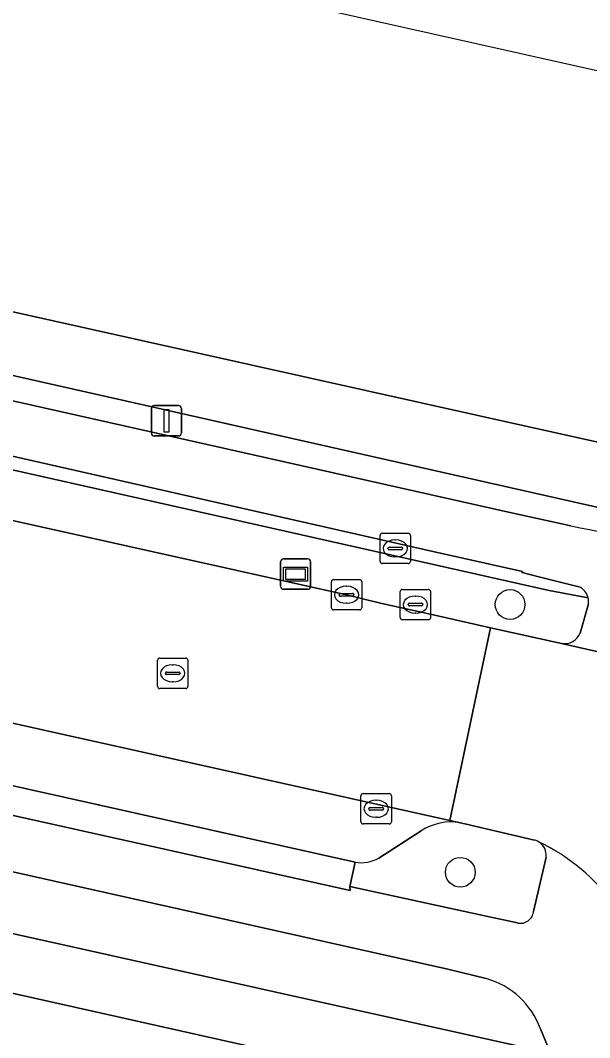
# Model space of a CAD drawing. Extents: x 161771 to 163125, y 382475 to 383179.
# Drawn here: x 162225.6 to 162244.33, y 383043.53 to 383076.99 of the extents above; entities that cross this region are included whole.
import ezdxf

# ---------------------------------------------------------------- set-up
doc = ezdxf.new("R2010")
doc.units = 0
for name, color, linetype in [('IMGEO_Berm_open', 7, 'Continuous'), ('IMGEO_Boom', 7, 'Continuous'), ('IMGEO_Fietspad_gesloten', 7, 'Continuous'), ('IMGEO_Groenvoorziening', 7, 'Continuous'), ('IMGEO_Haag', 7, 'Continuous'), ('IMGEO_Kolk', 7, 'Continuous'), ('IMGEO_Lichtmast', 7, 'Continuous'), ('IMGEO_Pand', 7, 'Continuous'), ('IMGEO_Parkeervlak_open', 7, 'Continuous'), ('IMGEO_Rijbaan_lokaal_gesloten', 7, 'Continuous'), ('IMGEO_Rijbaan_lokaal_open', 7, 'Continuous'), ('IMGEO_Rioolput', 7, 'Continuous'), ('IMGEO_Verkeerseiland_groen', 7, 'Continuous'), ('IMGEO_Voetpad_open', 7, 'Continuous'), ('IMGEO_Waterloop', 7, 'Continuous'), ('IMGEO_Wegwijzer', 7, 'Continuous')]:
    doc.layers.add(name, color=color, linetype=linetype)

msp = doc.modelspace()

# ---------------------------------------------------------------- linework, layer by layer
at = {"layer": 'IMGEO_Berm_open'}
for points in [[(162243.975, 383058.365), (162242.616, 383058.703), (162242.112, 383058.831), (162242.124, 383058.863), (162239.123, 383059.53), (162217.239, 383064.484), (162195.294, 383069.358)], [(162195.189, 383068.951), (162217.128, 383064.054), (162242.994, 383058.238), (162244.277, 383058.002)]]:
    msp.add_lwpolyline(points, dxfattribs=at)
msp.add_arc((162243.759, 383057.878), 0.532, 13.4374, 66.0806, dxfattribs=at)
at = {"layer": 'IMGEO_Boom'}
for centre in [(162241.709, 383057.778), (162240.073, 383048.972)]:
    msp.add_circle(centre, 0.489, dxfattribs=at)
at = {"layer": 'IMGEO_Fietspad_gesloten'}
for points in [[(162243.707, 383060.368), (162241.754, 383060.795), (162210.53, 383067.797), (162194.926, 383071.263), (162193.872, 383071.53)], [(162195.294, 383069.358), (162217.239, 383064.484), (162239.123, 383059.53), (162242.124, 383058.863), (162242.112, 383058.831), (162242.616, 383058.703), (162243.975, 383058.365)], [(162170.379, 383061.276), (162174.223, 383060.417), (162179.202, 383059.305), (162239.663, 383045.787), (162240.925, 383045.477)], [(162244.286, 383057.805), (162244.014, 383056.841)], [(162243.404, 383056.499), (162246.891, 383055.711)], [(162241.952, 383047.305), (162240.976, 383047.517), (162236.439, 383048.504), (162236.448, 383048.373), (162212.596, 383053.683)], [(162242.895, 383049.474), (162242.483, 383047.687)], [(162242.707, 383043.825), (162243.022, 383043.077), (162243.314, 383042.384)]]:
    msp.add_lwpolyline(points, dxfattribs=at)
for centre, radius, start, end in [((162252.874, 383104.047), 44.631, 258.1478, 264.5942), ((162243.759, 383057.878), 0.532, 13.4374, 66.0806), ((162243.776, 383057.88), 0.516, 351.5944, 13.6371), ((162243.5, 383057.043), 0.552, 259.9807, 338.5741), ((162239.942, 383044.187), 6.386, 35.3051, 64.7264), ((162242.384, 383049.533), 0.515, 353.4298, 56.4625), ((162242.048, 383047.732), 0.438, 257.3897, 354.0726), ((162240.222, 383042.932), 2.641, 19.775, 74.561)]:
    msp.add_arc(centre, radius, start, end, dxfattribs=at)
at = {"layer": 'IMGEO_Groenvoorziening'}
for points in [[(162244.277, 383058.002), (162242.994, 383058.238), (162217.128, 383064.054), (162195.189, 383068.951)], [(162199.522, 383066.303), (162210.506, 383063.862), (162214.628, 383062.922), (162236.33, 383058.099), (162237.487, 383057.812), (162238.689, 383057.548), (162239.137, 383057.449), (162241.065, 383057.014), (162243.404, 383056.499)], [(162244.014, 383056.841), (162244.286, 383057.805)]]:
    msp.add_lwpolyline(points, dxfattribs=at)
for centre, radius, start, end in [((162243.776, 383057.88), 0.516, 351.5944, 13.6371), ((162243.5, 383057.043), 0.552, 259.9807, 338.5741)]:
    msp.add_arc(centre, radius, start, end, dxfattribs=at)
at = {"layer": 'IMGEO_Haag'}
for points in [[(162244.277, 383058.002), (162242.994, 383058.238), (162217.128, 383064.054), (162195.189, 383068.951)], [(162199.522, 383066.303), (162210.506, 383063.862), (162214.628, 383062.922), (162236.33, 383058.099), (162237.487, 383057.812), (162238.689, 383057.548), (162239.137, 383057.449), (162241.065, 383057.014), (162243.404, 383056.499)], [(162244.014, 383056.841), (162244.286, 383057.805)]]:
    msp.add_lwpolyline(points, dxfattribs=at)
for centre, radius, start, end in [((162243.776, 383057.88), 0.516, 351.5944, 13.6371), ((162243.5, 383057.043), 0.552, 259.9807, 338.5741)]:
    msp.add_arc(centre, radius, start, end, dxfattribs=at)
at = {"layer": 'IMGEO_Kolk'}
for p, q in [((162237.432, 383059.198), (162237.432, 383060.05)), ((162237.507, 383060.124), (162238.359, 383060.124)), ((162238.433, 383060.05), (162238.433, 383059.198)), ((162237.92, 383059.904), (162237.945, 383059.904)), ((162237.691, 383059.618), (162237.691, 383059.63)), ((162238.129, 383059.581), (162237.731, 383059.581)), ((162237.734, 383059.667), (162238.132, 383059.667)), ((162238.175, 383059.63), (162238.175, 383059.618)), ((162238.359, 383059.124), (162237.507, 383059.124)), ((162237.943, 383059.344), (162237.918, 383059.344)), ((162235.829, 383057.673), (162235.829, 383058.525)), ((162235.904, 383058.599), (162236.756, 383058.599)), ((162236.317, 383058.379), (162236.342, 383058.379)), ((162236.83, 383058.525), (162236.83, 383057.673)), ((162236.088, 383058.093), (162236.088, 383058.105)), ((162236.526, 383058.056), (162236.128, 383058.056)), ((162236.131, 383058.142), (162236.529, 383058.142)), ((162236.572, 383058.105), (162236.572, 383058.093)), ((162238.096, 383057.35), (162238.096, 383058.202)), ((162238.171, 383058.276), (162239.023, 383058.276)), ((162238.584, 383058.056), (162238.609, 383058.056)), ((162239.097, 383058.202), (162239.097, 383057.35)), ((162236.34, 383057.819), (162236.315, 383057.819)), ((162238.355, 383057.77), (162238.355, 383057.782)), ((162238.793, 383057.733), (162238.395, 383057.733)), ((162238.398, 383057.819), (162238.796, 383057.819)), ((162238.839, 383057.782), (162238.839, 383057.77)), ((162236.756, 383057.599), (162235.904, 383057.599)), ((162238.607, 383057.496), (162238.582, 383057.496)), ((162239.023, 383057.276), (162238.171, 383057.276)), ((162236.803, 383050.635), (162236.803, 383051.487)), ((162236.878, 383051.561), (162237.73, 383051.561)), ((162237.804, 383051.487), (162237.804, 383050.635)), ((162237.062, 383051.055), (162237.062, 383051.067)), ((162237.5, 383051.018), (162237.102, 383051.018)), ((162237.105, 383051.104), (162237.503, 383051.104)), ((162237.291, 383051.341), (162237.316, 383051.341)), ((162237.546, 383051.067), (162237.546, 383051.055)), ((162237.314, 383050.781), (162237.289, 383050.781)), ((162237.73, 383050.561), (162236.878, 383050.561))]:
    msp.add_line(p, q, dxfattribs=at)
for points in [[(162237.432, 383059.198), (162237.432, 383060.05)], [(162237.507, 383060.124), (162238.359, 383060.124)], [(162238.433, 383060.05), (162238.433, 383059.198)], [(162238.359, 383059.124), (162237.507, 383059.124)], [(162235.829, 383057.673), (162235.829, 383058.525)], [(162235.904, 383058.599), (162236.756, 383058.599)], [(162236.83, 383058.525), (162236.83, 383057.673)], [(162238.096, 383057.35), (162238.096, 383058.202)], [(162238.171, 383058.276), (162239.023, 383058.276)], [(162239.097, 383058.202), (162239.097, 383057.35)], [(162236.756, 383057.599), (162235.904, 383057.599)], [(162239.023, 383057.276), (162238.171, 383057.276)], [(162236.803, 383050.635), (162236.803, 383051.487)], [(162236.878, 383051.561), (162237.73, 383051.561)], [(162237.804, 383051.487), (162237.804, 383050.635)], [(162237.73, 383050.561), (162236.878, 383050.561)]]:
    msp.add_lwpolyline(points, dxfattribs=at)
for centre, radius, start, end in [((162237.509, 383060.048), 0.0765, 91.552, 178.448), ((162237.509, 383060.048), 0.0765, 91.552, 178.448), ((162238.357, 383060.048), 0.0765, 1.552, 88.448), ((162238.357, 383060.048), 0.0765, 1.552, 88.448), ((162237.731, 383059.627), 0.0403, 85.8775, 175.7526), ((162237.728, 383059.617), 0.0366, 178.938, 274.7102), ((162238.132, 383059.624), 0.043, 264.8664, 352.4533), ((162238.136, 383059.629), 0.0386, 1.7309, 96.639), ((162237.509, 383059.2), 0.0765, 181.552, 268.448), ((162237.509, 383059.2), 0.0765, 181.552, 268.448), ((162238.357, 383059.2), 0.0765, 271.552, 358.448), ((162238.357, 383059.2), 0.0765, 271.552, 358.448), ((162235.906, 383058.523), 0.0765, 91.552, 178.448), ((162235.906, 383058.523), 0.0765, 91.552, 178.448), ((162236.754, 383058.523), 0.0765, 1.552, 88.448), ((162236.754, 383058.523), 0.0765, 1.552, 88.448), ((162236.128, 383058.102), 0.0403, 85.8775, 175.7526), ((162236.125, 383058.092), 0.0366, 178.938, 274.7102), ((162236.529, 383058.099), 0.043, 264.8664, 352.4533), ((162236.533, 383058.104), 0.0386, 1.7309, 96.639), ((162238.173, 383058.2), 0.0765, 91.552, 178.448), ((162238.173, 383058.2), 0.0765, 91.552, 178.448), ((162239.021, 383058.2), 0.0765, 1.552, 88.448), ((162239.021, 383058.2), 0.0765, 1.552, 88.448), ((162238.395, 383057.779), 0.0403, 85.8775, 175.7526), ((162238.392, 383057.769), 0.0366, 178.938, 274.7102), ((162238.796, 383057.776), 0.043, 264.8664, 352.4533), ((162238.8, 383057.781), 0.0386, 1.7309, 96.639), ((162235.906, 383057.675), 0.0765, 181.552, 268.448), ((162235.906, 383057.675), 0.0765, 181.552, 268.448), ((162236.754, 383057.675), 0.0765, 271.552, 358.448), ((162236.754, 383057.675), 0.0765, 271.552, 358.448), ((162238.173, 383057.352), 0.0765, 181.552, 268.448), ((162238.173, 383057.352), 0.0765, 181.552, 268.448), ((162239.021, 383057.352), 0.0765, 271.552, 358.448), ((162239.021, 383057.352), 0.0765, 271.552, 358.448), ((162236.88, 383051.485), 0.0765, 91.552, 178.448), ((162236.88, 383051.485), 0.0765, 91.552, 178.448), ((162237.728, 383051.485), 0.0765, 1.552, 88.448), ((162237.728, 383051.485), 0.0765, 1.552, 88.448), ((162237.102, 383051.064), 0.0403, 85.8775, 175.7526), ((162237.099, 383051.054), 0.0366, 178.938, 274.7102), ((162237.503, 383051.061), 0.043, 264.8664, 352.4533), ((162237.507, 383051.066), 0.0386, 1.7309, 96.639), ((162236.88, 383050.637), 0.0765, 181.552, 268.448), ((162236.88, 383050.637), 0.0765, 181.552, 268.448), ((162237.728, 383050.637), 0.0765, 271.552, 358.448), ((162237.728, 383050.637), 0.0765, 271.552, 358.448)]:
    msp.add_arc(centre, radius, start, end, dxfattribs=at)
for centre, major_axis, ratio, start_param, end_param in [((162237.919, 383059.624), (-0.387, 0.002), 0.722429, 4.712389, 7.853982), ((162237.944, 383059.624), (-0.39, 0.002), 0.717154, 1.570796, 4.712389), ((162236.316, 383058.099), (-0.387, 0.002), 0.722429, 4.712389, 7.853982), ((162236.341, 383058.099), (-0.39, 0.002), 0.717154, 1.570796, 4.712389), ((162238.583, 383057.776), (-0.387, 0.002), 0.722429, 4.712389, 7.853982), ((162238.608, 383057.776), (-0.39, 0.002), 0.717154, 1.570796, 4.712389), ((162237.29, 383051.061), (-0.387, 0.002), 0.722429, 4.712389, 7.853982), ((162237.315, 383051.061), (-0.39, 0.002), 0.717154, 1.570796, 4.712389)]:
    msp.add_ellipse(centre, major_axis=major_axis, ratio=ratio, start_param=start_param, end_param=end_param, dxfattribs=at)
at = {"layer": 'IMGEO_Lichtmast'}
for p, q in [((162229.909, 383063.422), (162229.909, 383064.222)), ((162229.909, 383064.222), (162229.909, 383063.422)), ((162230.009, 383064.322), (162230.799, 383064.322)), ((162230.799, 383064.322), (162230.009, 383064.322)), ((162230.899, 383064.222), (162230.899, 383063.422)), ((162230.899, 383063.422), (162230.899, 383064.222)), ((162230.799, 383063.322), (162230.009, 383063.322)), ((162230.009, 383063.322), (162230.799, 383063.322))]:
    msp.add_line(p, q, dxfattribs=at)
msp.add_lwpolyline([(162230.329, 383064.197), (162230.479, 383064.197), (162230.479, 383063.447), (162230.329, 383063.447), (162230.329, 383064.197)], dxfattribs=at)
for centre, start, end in [((162230.009, 383064.222), 90, 180), ((162230.009, 383064.222), 90, 180), ((162230.799, 383064.222), 0, 90), ((162230.799, 383064.222), 360, 90), ((162230.009, 383063.422), 180, 270), ((162230.009, 383063.422), 180, 270), ((162230.799, 383063.422), 270, 0), ((162230.799, 383063.422), 270, 0)]:
    msp.add_arc(centre, 0.1, start, end, dxfattribs=at)
at = {"layer": 'IMGEO_Pand'}
msp.add_lwpolyline([(162254.878, 382995.644), (162252.111, 383000), (162236.485, 383024.601), (162239.092, 383026.259), (162237.993, 383027.987), (162238.997, 383028.624), (162238.726, 383029.045), (162237.732, 383028.397), (162234.18, 383033.937), (162234.544, 383035.577), (162235.21, 383038.577), (162236.101, 383042.589), (162228.166, 383044.363), (162177.562, 383055.68), (162177.897, 383057.502), (162173.016, 383053.686), (162171.735, 383052.687), (162148.955, 383034.805)], dxfattribs=at)
at = {"layer": 'IMGEO_Parkeervlak_open'}
for points in [[(162240.071, 383050.599), (162239.727, 383050.676), (162223.114, 383054.374), (162213.395, 383056.54), (162210.633, 383057.165)], [(162219.983, 383054.224), (162219.703, 383053.073), (162236.611, 383049.309)], [(162237.391, 383049.442), (162238.784, 383050.335)]]:
    msp.add_lwpolyline(points, dxfattribs=at)
for centre, radius, start, end in [((162239.758, 383048.857), 1.77, 79.8051, 123.3792), ((162236.826, 383050.404), 1.116, 258.9079, 300.4453)]:
    msp.add_arc(centre, radius, start, end, dxfattribs=at)
at = {"layer": 'IMGEO_Rijbaan_lokaal_gesloten'}
msp.add_lwpolyline([(162174.97, 383064.234), (162176.937, 383063.896), (162180.732, 383063.217), (162184.012, 383062.631), (162185.456, 383062.396), (162186.972, 383062.124), (162189.574, 383061.583), (162193.841, 383060.81), (162198.334, 383059.923), (162210.633, 383057.165), (162213.395, 383056.54), (162223.114, 383054.374), (162239.727, 383050.676), (162241.065, 383057.014), (162239.137, 383057.449), (162238.689, 383057.548), (162237.487, 383057.812), (162236.33, 383058.099), (162214.628, 383062.922), (162210.506, 383063.862), (162199.522, 383066.303)], dxfattribs=at)
at = {"layer": 'IMGEO_Rijbaan_lokaal_open'}
msp.add_lwpolyline([(162270.405, 383051.883), (162267.844, 383052.465), (162262.344, 383053.413), (162256.046, 383054.38), (162246.891, 383055.711), (162243.404, 383056.499), (162241.065, 383057.014), (162239.727, 383050.676), (162240.071, 383050.599), (162240.217, 383050.567), (162242.516, 383050.031)], dxfattribs=at)
for centre, radius, start, end in [((162242.447, 383049.738), 0.301, 67.0028, 76.8304), ((162242.415, 383049.598), 0.443, 55.2666, 70.2761), ((162239.942, 383044.187), 6.386, 35.3051, 64.7264)]:
    msp.add_arc(centre, radius, start, end, dxfattribs=at)
at = {"layer": 'IMGEO_Rioolput'}
for p, q in [((162230.109, 383055.09), (162230.109, 383055.942)), ((162230.184, 383056.016), (162231.036, 383056.016)), ((162230.597, 383055.796), (162230.622, 383055.796)), ((162231.11, 383055.942), (162231.11, 383055.09)), ((162230.368, 383055.51), (162230.368, 383055.522)), ((162230.806, 383055.473), (162230.408, 383055.473)), ((162230.411, 383055.559), (162230.809, 383055.559)), ((162230.852, 383055.522), (162230.852, 383055.51)), ((162230.62, 383055.236), (162230.595, 383055.236)), ((162231.036, 383055.016), (162230.184, 383055.016))]:
    msp.add_line(p, q, dxfattribs=at)
for points in [[(162230.109, 383055.09), (162230.109, 383055.942)], [(162230.184, 383056.016), (162231.036, 383056.016)], [(162231.11, 383055.942), (162231.11, 383055.09)], [(162231.036, 383055.016), (162230.184, 383055.016)]]:
    msp.add_lwpolyline(points, dxfattribs=at)
for centre, radius, start, end in [((162230.186, 383055.94), 0.0765, 91.552, 178.448), ((162230.186, 383055.94), 0.0765, 91.552, 178.448), ((162231.034, 383055.94), 0.0765, 1.552, 88.448), ((162231.034, 383055.94), 0.0765, 1.552, 88.448), ((162230.408, 383055.519), 0.0403, 85.8775, 175.7526), ((162230.405, 383055.509), 0.0366, 178.938, 274.7102), ((162230.809, 383055.516), 0.043, 264.8664, 352.4533), ((162230.813, 383055.521), 0.0386, 1.7309, 96.639), ((162230.186, 383055.092), 0.0765, 181.552, 268.448), ((162230.186, 383055.092), 0.0765, 181.552, 268.448), ((162231.034, 383055.092), 0.0765, 271.552, 358.448), ((162231.034, 383055.092), 0.0765, 271.552, 358.448)]:
    msp.add_arc(centre, radius, start, end, dxfattribs=at)
for centre, major_axis, ratio, start_param, end_param in [((162230.596, 383055.516), (-0.387, 0.002), 0.722429, 4.712389, 7.853982), ((162230.621, 383055.516), (-0.39, 0.002), 0.717154, 1.570796, 4.712389)]:
    msp.add_ellipse(centre, major_axis=major_axis, ratio=ratio, start_param=start_param, end_param=end_param, dxfattribs=at)
at = {"layer": 'IMGEO_Verkeerseiland_groen'}
for points in [[(162242.516, 383050.031), (162240.217, 383050.567), (162240.071, 383050.599)], [(162238.784, 383050.335), (162237.391, 383049.442)], [(162242.483, 383047.687), (162242.895, 383049.474)], [(162236.611, 383049.309), (162236.439, 383048.504), (162240.976, 383047.517), (162241.952, 383047.305)]]:
    msp.add_lwpolyline(points, dxfattribs=at)
for centre, radius, start, end in [((162239.758, 383048.857), 1.77, 79.8051, 123.3792), ((162242.447, 383049.738), 0.301, 67.0028, 76.8304), ((162242.415, 383049.598), 0.443, 55.2666, 70.2761), ((162242.384, 383049.533), 0.515, 353.4298, 56.4625), ((162236.826, 383050.404), 1.116, 258.9079, 300.4453), ((162242.048, 383047.732), 0.438, 257.3897, 354.0726)]:
    msp.add_arc(centre, radius, start, end, dxfattribs=at)
at = {"layer": 'IMGEO_Voetpad_open'}
for points in [[(162193.872, 383071.53), (162194.009, 383072.316), (162209.919, 383068.785), (162249.341, 383059.904), (162249.267, 383059.561), (162249.56, 383059.535), (162250.097, 383061.898), (162242.428, 383063.603), (162213.083, 383070.131), (162190.434, 383075.053)], [(162209.919, 383068.785), (162194.009, 383072.316), (162193.872, 383071.53), (162194.926, 383071.263), (162210.53, 383067.797), (162241.754, 383060.795), (162243.707, 383060.368)], [(162248.669, 383059.615), (162249.267, 383059.561), (162249.341, 383059.904), (162209.919, 383068.785)], [(162165.507, 383060.724), (162164.975, 383060.328), (162169.762, 383059.258), (162173.691, 383058.41), (162177.897, 383057.502), (162228.586, 383046.238), (162238.25, 383044.089), (162242.054, 383043.244), (162243.022, 383043.077), (162242.707, 383043.825)], [(162240.925, 383045.477), (162239.663, 383045.787), (162179.202, 383059.305), (162174.223, 383060.417)], [(162218.165, 383054.625), (162217.931, 383053.469), (162212.727, 383054.628), (162201.001, 383057.247), (162200.828, 383056.444), (162200.835, 383056.323), (162212.596, 383053.683), (162236.448, 383048.373), (162236.439, 383048.504), (162236.611, 383049.309), (162219.703, 383053.073), (162219.983, 383054.224)]]:
    msp.add_lwpolyline(points, dxfattribs=at)
msp.add_lwpolyline([(162177.897, 383057.502), (162177.562, 383055.68), (162228.166, 383044.363), (162236.101, 383042.589), (162237.83, 383042.213), (162237.78, 383042.005), (162236.984, 383042.163), (162236.591, 383040.341), (162237.378, 383040.163), (162237.314, 383040.008), (162241.63, 383038.949), (162242.642, 383038.727), (162242.054, 383043.244), (162238.25, 383044.089), (162228.586, 383046.238)], close=True, dxfattribs=at)
for centre, radius, start, end in [((162252.874, 383104.047), 44.631, 258.1478, 264.5942), ((162240.222, 383042.932), 2.641, 19.775, 74.561)]:
    msp.add_arc(centre, radius, start, end, dxfattribs=at)
at = {"layer": 'IMGEO_Waterloop'}
for points in [[(162405.227, 383039.374), (162253.488, 383073.332), (162171.611, 383091.655), (162047.886, 383124.46)], [(162164.628, 383088.815), (162167.283, 383088.235), (162173.257, 383086.93), (162176.183, 383086.29), (162177.218, 383086.064), (162180.136, 383085.426), (162180.434, 383085.375), (162180.374, 383084.982), (162180.177, 383083.93), (162179.517, 383080.402), (162186.526, 383078.884), (162190.434, 383075.053), (162213.083, 383070.131), (162242.428, 383063.603), (162250.097, 383061.898), (162272.461, 383056.925), (162316.154, 383047.05), (162330.921, 383043.712), (162413.931, 383025.005)]]:
    msp.add_lwpolyline(points, dxfattribs=at)
at = {"layer": 'IMGEO_Wegwijzer'}
for p, q in [((162234.158, 383058.379), (162234.158, 383059.179)), ((162234.158, 383059.179), (162234.158, 383058.379)), ((162234.258, 383059.279), (162235.048, 383059.279)), ((162235.048, 383059.279), (162234.258, 383059.279)), ((162235.148, 383059.179), (162235.148, 383058.379)), ((162235.148, 383058.379), (162235.148, 383059.179)), ((162235.048, 383058.279), (162234.258, 383058.279)), ((162234.258, 383058.279), (162235.048, 383058.279))]:
    msp.add_line(p, q, dxfattribs=at)
for points in [[(162234.259, 383059.011), (162235.047, 383059.011), (162235.047, 383058.547), (162234.259, 383058.547), (162234.259, 383059.011)], [(162234.324, 383058.946), (162234.324, 383058.612), (162234.982, 383058.612), (162234.982, 383058.946), (162234.324, 383058.946)]]:
    msp.add_lwpolyline(points, dxfattribs=at)
for centre, start, end in [((162234.258, 383059.179), 90, 180), ((162234.258, 383059.179), 90, 180), ((162235.048, 383059.179), 0, 90), ((162235.048, 383059.179), 360, 90), ((162234.258, 383058.379), 180, 270), ((162234.258, 383058.379), 180, 270), ((162235.048, 383058.379), 270, 0), ((162235.048, 383058.379), 270, 0)]:
    msp.add_arc(centre, 0.1, start, end, dxfattribs=at)

doc.saveas('drawing.dxf')
